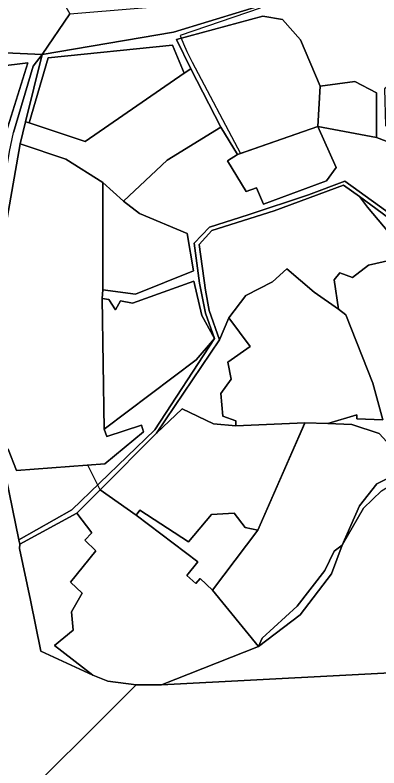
# Model space of a CAD drawing. Extents: x -477304 to -465429, y -1159113 to -1149210.
# Drawn here: x -474373.2 to -474186.7, y -1152183.1 to -1151797.9 of the extents above; entities that cross this region are included whole.
import ezdxf

# ---------------------------------------------------------------- set-up
doc = ezdxf.new("R2010")
doc.units = 0
for name, color, linetype in [('BPEJ_s', 7, 'Continuous'), ('ostatni_s', 7, 'Continuous'), ('PUPFL_s', 7, 'Continuous'), ('trav_porost_s', 7, 'Continuous')]:
    doc.layers.add(name, color=color, linetype=linetype)

msp = doc.modelspace()

# ---------------------------------------------------------------- linework, layer by layer
at = {"layer": 'BPEJ_s'}
for points in [[(-474247.55, -1151794.26), (-474288.55, -1151808.39), (-474288.07, -1151809.66), (-474286.97, -1151812.59), (-474285.11, -1151816.48), (-474282.49, -1151821.96), (-474257.73, -1151868.69), (-474218.1, -1151854.92), (-474187.93, -1151860.49), (-474171.7, -1151866.73)], [(-474247.55, -1151794.26), (-474288.55, -1151808.39), (-474288.07, -1151809.66), (-474286.97, -1151812.59), (-474285.11, -1151816.48), (-474282.49, -1151821.96), (-474257.73, -1151868.69), (-474218.1, -1151854.92), (-474187.93, -1151860.49), (-474171.7, -1151866.73)], [(-474186.62, -1152011.91), (-474200.66, -1152007.38), (-474213, -1152006.9), (-474220.84, -1152006.62), (-474224.75, -1152006.73), (-474248.89, -1152061.41), (-474271.99, -1152092.24), (-474278.39, -1152086.18), (-474280.66, -1152088.72), (-474285.25, -1152084.59), (-474279.6, -1152077.58), (-474311.17, -1152053.84), (-474329.68, -1152040.83), (-474335.9, -1152028.18), (-474372.55, -1152031), (-474376.7, -1152019.98)], [(-474186.62, -1152011.91), (-474200.66, -1152007.38), (-474213, -1152006.9), (-474220.84, -1152006.62), (-474224.75, -1152006.73), (-474248.89, -1152061.41), (-474271.99, -1152092.24), (-474278.39, -1152086.18), (-474280.66, -1152088.72), (-474285.25, -1152084.59), (-474279.6, -1152077.58), (-474311.17, -1152053.84), (-474329.68, -1152040.83), (-474335.9, -1152028.18), (-474372.55, -1152031), (-474376.7, -1152019.98)], [(-474185.41, -1152041.33), (-474194.61, -1152050.12), (-474205.51, -1152069.14), (-474196.73, -1152049.04), (-474187.86, -1152037.81), (-474170.76, -1152029.23)], [(-474185.41, -1152041.33), (-474194.61, -1152050.12), (-474205.51, -1152069.14), (-474196.73, -1152049.04), (-474187.86, -1152037.81), (-474170.76, -1152029.23)]]:
    msp.add_lwpolyline(points, dxfattribs=at)
at = {"layer": 'ostatni_s'}
for points in [[(-474242.29, -1151773.83), (-474234.85, -1151783.17), (-474230.35, -1151788.54), (-474238.14, -1151790.11), (-474292, -1151806.6), (-474359.32, -1151818.08), (-474345.2, -1151797.22), (-474275.13, -1151791.37), (-474254.08, -1151781.88)], [(-474380.94, -1151922.3), (-474383.82, -1151922.06), (-474380.13, -1151892.61), (-474376.07, -1151867.6), (-474374.08, -1151857.89), (-474363.87, -1151823.95), (-474359.32, -1151818.08), (-474367.85, -1151852.55), (-474370.64, -1151863.73)], [(-474262.41, -1151984.25), (-474267.78, -1151991.57), (-474266.8, -1152003.18), (-474260.02, -1152005.55), (-474260.08, -1152008.03), (-474271.61, -1152007.05), (-474287.56, -1151999.39), (-474300.82, -1152011.88), (-474268.41, -1151964.08), (-474263.71, -1151952.76), (-474252.81, -1151967.38), (-474264.14, -1151975.4)]]:
    msp.add_lwpolyline(points, close=True, dxfattribs=at)
msp.add_lwpolyline([(-474176.11, -1151905.83), (-474196.64, -1151890.77), (-474204.86, -1151884.89), (-474240.44, -1151897.98), (-474272.3, -1151908.09), (-474278.82, -1151915.24), (-474275.62, -1151938.7), (-474273.83, -1151949.01), (-474268.41, -1151964.08), (-474300.82, -1152011.88), (-474329.68, -1152040.83), (-474341.56, -1152052.69), (-474370.82, -1152068.54), (-474371.24, -1152066.48), (-474344.13, -1152051.07), (-474301.51, -1152010.18), (-474270.95, -1151963.41), (-474275.62, -1151950.38), (-474278.68, -1151935.02), (-474281.39, -1151914.64), (-474273.55, -1151906.39), (-474253.69, -1151900.03), (-474222.82, -1151889.91), (-474204.14, -1151882.8), (-474175.97, -1151903.12)], dxfattribs=at)
at = {"layer": 'PUPFL_s'}
for points in [[(-474236.25, -1151800.11), (-474246.31, -1151798.48), (-474290.49, -1151810.31), (-474283.07, -1151825.32), (-474286.49, -1151827.66), (-474292.56, -1151813.25), (-474356.23, -1151819.7), (-474365.92, -1151853.07), (-474367.85, -1151852.55), (-474359.32, -1151818.08), (-474292, -1151806.6), (-474238.14, -1151790.11), (-474230.35, -1151788.54), (-474132.43, -1151774.88), (-474095.06, -1151769.8), (-474183.92, -1151835.66), (-474183.41, -1151854.32), (-474171.7, -1151866.73), (-474187.93, -1151860.49), (-474188.04, -1151837.73), (-474199.17, -1151831.78), (-474216.87, -1151834.32), (-474226.96, -1151810.61)], [(-474216.87, -1151834.32), (-474218.1, -1151854.92), (-474259.21, -1151869.2), (-474267.71, -1151855.24), (-474283.07, -1151825.32), (-474290.49, -1151810.31), (-474246.31, -1151798.48), (-474236.25, -1151800.11), (-474226.96, -1151810.61)], [(-474286.49, -1151827.66), (-474337.31, -1151862.48), (-474365.92, -1151853.07), (-474356.23, -1151819.7), (-474292.56, -1151813.25)], [(-474216.87, -1151834.32), (-474199.17, -1151831.78), (-474188.04, -1151837.73), (-474187.93, -1151860.49), (-474218.1, -1151854.92)], [(-474181.7, -1151909.12), (-474172.77, -1151917.08), (-474166.54, -1151924.61), (-474180.87, -1151923.29), (-474192.08, -1151925.83), (-474200.22, -1151932.1), (-474206.85, -1151929.68), (-474209.73, -1151933.4), (-474207.51, -1151948.36), (-474219.94, -1151939.62), (-474233.98, -1151927.69), (-474241.36, -1151934.38), (-474254.89, -1151941.32), (-474263.71, -1151952.76), (-474268.41, -1151964.08), (-474273.83, -1151949.01), (-474275.62, -1151938.7), (-474278.82, -1151915.24), (-474272.3, -1151908.09), (-474240.44, -1151897.98), (-474204.86, -1151884.89), (-474196.64, -1151890.77), (-474192.6, -1151896.14)], [(-474270.95, -1151963.41), (-474301.51, -1152010.18), (-474344.13, -1152051.07), (-474371.24, -1152066.48), (-474377.7, -1152034.63), (-474378.64, -1152029.63), (-474380.25, -1152021.2), (-474376.7, -1152019.98), (-474372.55, -1152031), (-474327.22, -1152027.51), (-474307.38, -1152011.07), (-474308.42, -1152007.67), (-474326.24, -1152013.55), (-474327.51, -1152009.77), (-474280.34, -1151974.32)], [(-474205.51, -1152069.14), (-474209.65, -1152072.17), (-474214.43, -1152082.07), (-474228.62, -1152100.36), (-474246.67, -1152116.65), (-474248.46, -1152121.01), (-474271.99, -1152092.24), (-474248.89, -1152061.41), (-474224.64, -1152006.49), (-474213, -1152006.9), (-474200.66, -1152007.38), (-474186.62, -1152011.91), (-474170.76, -1152029.23), (-474187.86, -1152037.81), (-474196.73, -1152049.04)], [(-474370.82, -1152068.54), (-474370.88, -1152070.9), (-474365.33, -1152097.34), (-474359.93, -1152123.44), (-474333.43, -1152135.58), (-474325.7, -1152138.75), (-474311.21, -1152140.61), (-474334.26, -1152163.58), (-474357.23, -1152186.47), (-474380.25, -1152209.4), (-474403.67, -1152232.79), (-474421.58, -1152224.38), (-474459.59, -1152197.82), (-474484.07, -1152138.3), (-474438.11, -1152095.46), (-474426.14, -1152077.5), (-474405.72, -1152041.93), (-474403.84, -1152032.11), (-474378.64, -1152029.63), (-474377.7, -1152034.63), (-474371.24, -1152066.48)], [(-474329.68, -1152040.83), (-474311.17, -1152053.84), (-474279.6, -1152077.58), (-474285.25, -1152084.59), (-474280.66, -1152088.72), (-474278.39, -1152086.18), (-474271.99, -1152092.24), (-474248.46, -1152121.01), (-474298.17, -1152140.6), (-474311.21, -1152140.61), (-474325.7, -1152138.75), (-474333.43, -1152135.58), (-474352.98, -1152120.42), (-474343.47, -1152112.63), (-474344.27, -1152103.17), (-474338.91, -1152093.74), (-474344.85, -1152088.08), (-474331.82, -1152072.01), (-474337.47, -1152066.59), (-474333.95, -1152062.78), (-474341.56, -1152052.69)], [(-474337.47, -1152066.59), (-474331.82, -1152072.01), (-474344.85, -1152088.08), (-474338.91, -1152093.74), (-474344.27, -1152103.17), (-474343.47, -1152112.63), (-474352.98, -1152120.42), (-474333.43, -1152135.58), (-474359.93, -1152123.44), (-474365.33, -1152097.34), (-474370.88, -1152070.9), (-474370.82, -1152068.54), (-474341.56, -1152052.69), (-474333.95, -1152062.78)], [(-474227.03, -1152104.84), (-474248.46, -1152121.01), (-474246.67, -1152116.65), (-474228.62, -1152100.36), (-474214.43, -1152082.07), (-474209.65, -1152072.17), (-474205.51, -1152069.14), (-474211.12, -1152083.87)], [(-474166.86, -1152159.55), (-474175.24, -1152205.28), (-474220.22, -1152201.98), (-474233.5, -1152223.42), (-474254.6, -1152239.93), (-474266.5, -1152248.77), (-474297.56, -1152266.56), (-474334.86, -1152250.74), (-474348.15, -1152248.14), (-474362.24, -1152244.84), (-474380.31, -1152241.32), (-474403.67, -1152232.79), (-474380.25, -1152209.4), (-474357.23, -1152186.47), (-474334.26, -1152163.58), (-474311.21, -1152140.61), (-474298.17, -1152140.6), (-474158.03, -1152133.34)]]:
    msp.add_lwpolyline(points, close=True, dxfattribs=at)
msp.add_lwpolyline([(-473963.91, -1152023.12), (-473975.77, -1152027.87), (-474029.42, -1152048.94), (-474086.09, -1152042.79), (-474128.19, -1152053.85), (-474158.03, -1152133.34), (-474298.17, -1152140.6), (-474248.46, -1152121.01), (-474227.03, -1152104.84), (-474211.12, -1152083.87), (-474205.51, -1152069.14), (-474194.61, -1152050.12), (-474185.41, -1152041.33), (-474163.9, -1152028.19), (-474147.06, -1152014.1), (-474138.68, -1151981.41), (-474111.46, -1151989.5), (-474089.61, -1151992.4), (-474070.84, -1151988.57), (-474055.64, -1151983.04), (-474050.22, -1151973.68), (-474036.2, -1151970.33), (-473989.61, -1151952.42), (-473967.96, -1151943.75)], dxfattribs=at)
at = {"layer": 'trav_porost_s'}
for points in [[(-474378.06, -1151817.21), (-474397.02, -1151816.25), (-474398.24, -1151757.83), (-474392.34, -1151754.77), (-474374.29, -1151746.33), (-474368.89, -1151755.59), (-474345.2, -1151797.22), (-474359.32, -1151818.08)], [(-474378.66, -1151860.46), (-474383.85, -1151890.35), (-474402.05, -1151888.8), (-474400.52, -1151852.44), (-474415.6, -1151829.78), (-474397.23, -1151826.1), (-474366.61, -1151822.29)], [(-474283.07, -1151825.32), (-474267.71, -1151855.24), (-474295.27, -1151872.15), (-474317.59, -1151893.08), (-474328.2, -1151883.56), (-474347.2, -1151871.64), (-474370.64, -1151863.73), (-474367.85, -1151852.55), (-474365.92, -1151853.07), (-474337.31, -1151862.48), (-474286.49, -1151827.66)], [(-474213.6, -1151882.76), (-474245.89, -1151894.67), (-474249.47, -1151886.3), (-474254.77, -1151888.09), (-474264.29, -1151872.43), (-474259.21, -1151869.2), (-474218.1, -1151854.92), (-474208.64, -1151875.89)], [(-474328.2, -1151938.47), (-474328.5, -1151942.94), (-474327.51, -1152009.77), (-474326.24, -1152013.55), (-474308.42, -1152007.67), (-474307.38, -1152011.07), (-474327.22, -1152027.51), (-474372.55, -1152031), (-474376.7, -1152019.98), (-474380.25, -1152021.2), (-474384.18, -1151937.49), (-474382.68, -1151932.2), (-474380.94, -1151922.3), (-474370.64, -1151863.73), (-474347.2, -1151871.64), (-474328.2, -1151883.56)], [(-474328.2, -1151883.56), (-474317.59, -1151893.08), (-474309.37, -1151899.44), (-474284.95, -1151909.56), (-474281.75, -1151928.7), (-474311.51, -1151940.71), (-474328.2, -1151938.47)], [(-474198.13, -1152002.4), (-474213, -1152006.9), (-474224.64, -1152006.49), (-474260.08, -1152008.03), (-474260.02, -1152005.55), (-474266.8, -1152003.18), (-474267.78, -1151991.57), (-474262.41, -1151984.25), (-474264.14, -1151975.4), (-474252.81, -1151967.38), (-474263.71, -1151952.76), (-474254.89, -1151941.32), (-474241.36, -1151934.38), (-474233.98, -1151927.69), (-474219.94, -1151939.62), (-474207.51, -1151948.36), (-474203.73, -1151951.32), (-474189.89, -1151986.31), (-474184.78, -1152004.94), (-474198.07, -1152004.51)], [(-474327.51, -1152009.77), (-474328.5, -1151942.94), (-474325.2, -1151943.43), (-474321.67, -1151948.75), (-474319.23, -1151944.11), (-474313.08, -1151945.35), (-474281.64, -1151934.01), (-474277.54, -1151951.62), (-474270.95, -1151963.41), (-474280.34, -1151974.32)], [(-474309.3, -1152051.3), (-474311.17, -1152053.84), (-474329.68, -1152040.83), (-474300.82, -1152011.88), (-474287.56, -1151999.39), (-474271.61, -1152007.05), (-474260.08, -1152008.03), (-474224.64, -1152006.49), (-474248.89, -1152061.41), (-474255.26, -1152060.11), (-474261, -1152052.82), (-474272.59, -1152053.44), (-474284.36, -1152067.38)], [(-474248.89, -1152061.41), (-474271.99, -1152092.24), (-474278.39, -1152086.18), (-474280.66, -1152088.72), (-474285.25, -1152084.59), (-474279.6, -1152077.58), (-474311.17, -1152053.84), (-474309.3, -1152051.3), (-474284.36, -1152067.38), (-474272.59, -1152053.44), (-474261, -1152052.82), (-474255.26, -1152060.11)]]:
    msp.add_lwpolyline(points, close=True, dxfattribs=at)
for points in [[(-474378.06, -1151817.21), (-474359.32, -1151818.08), (-474363.87, -1151823.95), (-474374.08, -1151857.89)], [(-474378.66, -1151860.46), (-474366.61, -1151822.29), (-474397.23, -1151826.1)], [(-474175.97, -1151903.12), (-474204.14, -1151882.8), (-474222.82, -1151889.91), (-474253.69, -1151900.03), (-474273.55, -1151906.39), (-474281.39, -1151914.64), (-474278.68, -1151935.02), (-474275.62, -1151950.38), (-474270.95, -1151963.41), (-474277.54, -1151951.62), (-474281.64, -1151934.01), (-474313.08, -1151945.35), (-474319.23, -1151944.11), (-474321.67, -1151948.75), (-474325.2, -1151943.43), (-474328.5, -1151942.94), (-474328.2, -1151938.47), (-474311.51, -1151940.71), (-474281.75, -1151928.7), (-474284.95, -1151909.56), (-474309.37, -1151899.44), (-474317.59, -1151893.08), (-474295.27, -1151872.15), (-474267.71, -1151855.24), (-474259.21, -1151869.2), (-474264.29, -1151872.43), (-474254.77, -1151888.09), (-474249.47, -1151886.3), (-474245.89, -1151894.67), (-474213.6, -1151882.76), (-474208.64, -1151875.89), (-474218.1, -1151854.92), (-474187.93, -1151860.49), (-474171.7, -1151866.73)], [(-474181.7, -1151909.12), (-474192.6, -1151896.14), (-474196.64, -1151890.77), (-474176.11, -1151905.83)], [(-474186.62, -1152011.91), (-474200.66, -1152007.38), (-474213, -1152006.9), (-474198.13, -1152002.4), (-474198.07, -1152004.51), (-474184.78, -1152004.94), (-474189.89, -1151986.31), (-474203.73, -1151951.32), (-474207.51, -1151948.36), (-474209.73, -1151933.4), (-474206.85, -1151929.68), (-474200.22, -1151932.1), (-474192.08, -1151925.83), (-474180.87, -1151923.29)], [(-474185.41, -1152041.33), (-474194.61, -1152050.12), (-474205.51, -1152069.14), (-474196.73, -1152049.04), (-474187.86, -1152037.81), (-474170.76, -1152029.23)]]:
    msp.add_lwpolyline(points, dxfattribs=at)

doc.saveas('drawing.dxf')
